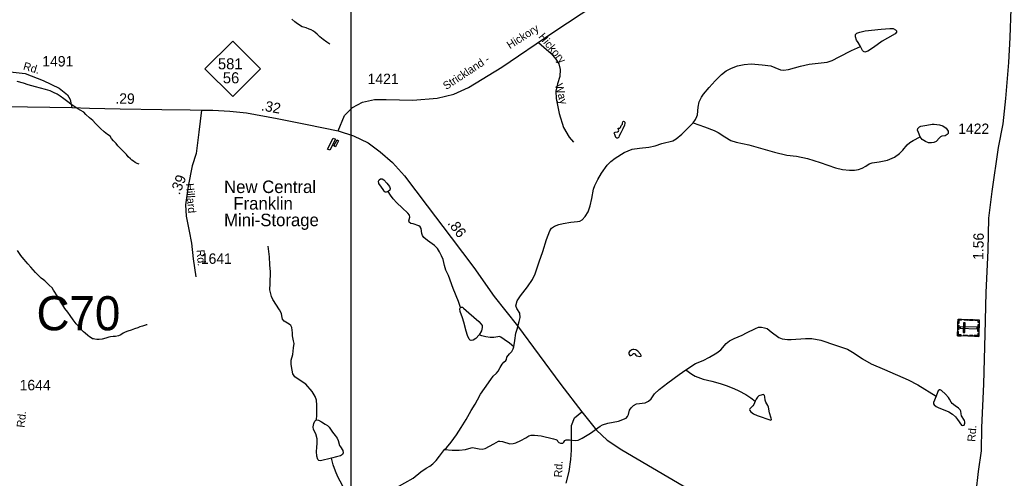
# Model space of a CAD drawing. Extents: x 2126262 to 2293712, y 749403 to 919119.
# Drawn here: x 2217420 to 2229320, y 849419 to 854921 of the extents above; entities that cross this region are included whole.
import ezdxf

# ---------------------------------------------------------------- set-up
doc = ezdxf.new("R2010")
doc.units = 0
for name, color, linetype in [('Exist Cultural Cemetery CELL', 7, 'Continuous'), ('Exist Cultural Warehouse Building Footprint', 7, 'Continuous'), ('Exist Cultural Warehouse Building Label', 7, 'Continuous'), ('Exist Hydrographic Creek Single Shore', 7, 'Continuous'), ('Exist Hydrographic Misc Water Feature', 7, 'Continuous'), ('Exist Hydrographic Pond Under 1500 Sq Ft', 7, 'Continuous'), ('Exist Road Non-System Type 51', 7, 'Continuous'), ('Exist Road Non-System Type 51 Label', 7, 'Continuous'), ('Exist Road Primary NC Attributed', 7, 'Continuous'), ('Exist Road Primary NC Service Mileage Hundredths English Label', 7, 'Continuous'), ('Exist Road Primary NC Shield CELL', 7, 'Continuous'), ('Exist Road Primary NC Shield Number Label', 7, 'Continuous'), ('Exist Road Secondary Mileage Hundredths English Label', 7, 'Continuous'), ('Exist Road Secondary Structure Culvert Number Label', 7, 'Continuous'), ('Exist Road Secondary Type 51 Attributed', 7, 'Continuous'), ('Exist Road Secondary Type 51 Label', 7, 'Continuous'), ('Exist Road Secondary Type 51 Number Label', 7, 'Continuous'), ('Map Preparation Inset Cut Line', 7, 'Continuous')]:
    doc.layers.add(name, color=color, linetype=linetype)

msp = doc.modelspace()

# ---------------------------------------------------------------- linework, layer by layer
at = {"layer": 'Exist Cultural Cemetery CELL'}
for points in [[(2228676, 851128), (2228682, 851327), (2228936, 851320), (2228931, 851121)], [(2228725, 851326), (2228725, 851315), (2228693, 851316), (2228691, 851275), (2228680, 851276), (2228682, 851327)], [(2228798, 851313), (2228754, 851314), (2228755, 851325), (2228798, 851324)], [(2228864, 851311), (2228820, 851312), (2228821, 851324), (2228864, 851322)], [(2228935, 851287), (2228924, 851287), (2228924, 851309), (2228884, 851311), (2228884, 851322), (2228936, 851320)], [(2228678, 851202), (2228680, 851254), (2228691, 851254), (2228690, 851202)], [(2228708, 851237), (2228708, 851218), (2228911, 851212), (2228911, 851231)], [(2228745, 851167), (2228764, 851167), (2228767, 851284), (2228749, 851285)], [(2228921, 851179), (2228923, 851264), (2228935, 851264), (2228932, 851179)], [(2228719, 851127), (2228720, 851139), (2228688, 851139), (2228689, 851180), (2228678, 851180), (2228676, 851128)], [(2228794, 851125), (2228750, 851126), (2228751, 851138), (2228794, 851136)], [(2228861, 851123), (2228817, 851124), (2228818, 851136), (2228861, 851135)], [(2228932, 851154), (2228920, 851155), (2228919, 851133), (2228879, 851134), (2228879, 851123), (2228931, 851121)]]:
    msp.add_lwpolyline(points, close=True, dxfattribs=at)
at = {"layer": 'Exist Cultural Warehouse Building Footprint'}
for points in [[(2221182, 853500), (2221210, 853487), (2221142, 853355), (2221113, 853369)], [(2221228, 853480), (2221246, 853470), (2221209, 853398), (2221191, 853407)]]:
    msp.add_lwpolyline(points, close=True, dxfattribs=at)
at = {"layer": 'Exist Hydrographic Creek Single Shore'}
for points in [[(2223350, 850997), (2223361, 851071), (2223375, 851158), (2223391, 851206), (2223415, 851301), (2223425, 851347), (2223420, 851398), (2223385, 851454), (2223375, 851489), (2223390, 851547), (2223428, 851608), (2223515, 851717), (2223572, 851806), (2223604, 851872), (2223654, 852018), (2223699, 852140), (2223743, 852285), (2223782, 852389), (2223803, 852419), (2223838, 852445), (2223892, 852464), (2223942, 852478), (2224033, 852491), (2224116, 852499), (2224144, 852506), (2224171, 852520), (2224208, 852561), (2224244, 852617), (2224268, 852688), (2224287, 852777), (2224307, 852888), (2224323, 852933), (2224360, 853003), (2224404, 853082), (2224470, 853177), (2224513, 853221), (2224567, 853259), (2224673, 853327), (2224772, 853367), (2224859, 853381), (2224972, 853394), (2225046, 853408), (2225128, 853435), (2225260, 853467), (2225298, 853491), (2225367, 853547), (2225418, 853599), (2225502, 853686)], [(2225416, 850720), (2225532, 850795), (2225621, 850831), (2225697, 850871), (2225787, 850925), (2225833, 850961), (2225900, 851036), (2225939, 851068), (2225995, 851097), (2226090, 851135), (2226142, 851163), (2226250, 851217), (2226286, 851230), (2226324, 851233), (2226359, 851225), (2226389, 851214), (2226440, 851177), (2226530, 851109), (2226572, 851092), (2226635, 851084), (2226678, 851085), (2226852, 851097), (2226928, 851097), (2227037, 851076), (2227213, 851014), (2227354, 850968), (2227434, 850921), (2227534, 850853), (2227640, 850791), (2227800, 850725), (2228085, 850598), (2228201, 850538), (2228418, 850402)], [(2222516, 849764), (2222543, 849785), (2222597, 849851), (2222662, 849940), (2222719, 850029), (2222777, 850124), (2222839, 850230), (2222887, 850308), (2222912, 850361), (2222950, 850429), (2222997, 850495), (2223073, 850602), (2223102, 850644), (2223141, 850678), (2223160, 850705), (2223184, 850747), (2223210, 850787), (2223230, 850813), (2223254, 850831), (2223260, 850845), (2223267, 850870), (2223297, 850910), (2223327, 850940), (2223341, 850970), (2223350, 850997)], [(2222516, 849764), (2222608, 849756), (2222693, 849756), (2222768, 849763), (2222838, 849785), (2222853, 849786), (2222934, 849771), (2222971, 849769), (2223007, 849777), (2223108, 849832), (2223164, 849862), (2223181, 849864), (2223213, 849858), (2223303, 849832), (2223341, 849834), (2223374, 849845), (2223435, 849870), (2223495, 849902), (2223528, 849926), (2223556, 849937), (2223598, 849937), (2223678, 849927), (2223828, 849891), (2223856, 849885), (2223872, 849877), (2223880, 849861), (2223891, 849847), (2223911, 849840), (2223938, 849839), (2223951, 849850), (2223962, 849870), (2223978, 849878), (2224019, 849878), (2224086, 849870), (2224124, 849875), (2224171, 849899), (2224230, 849937), (2224272, 849959), (2224387, 850045), (2224415, 850059), (2224478, 850078), (2224608, 850105), (2224699, 850141), (2224715, 850161), (2224726, 850185), (2224740, 850234), (2224758, 850264), (2224785, 850291), (2224824, 850310), (2224927, 850323), (2224965, 850342), (2224997, 850372), (2225038, 850432), (2225095, 850483), (2225198, 850565), (2225333, 850663), (2225416, 850720)], [(2221456, 849047), (2221459, 849076), (2221459, 849098), (2221467, 849111), (2221486, 849120), (2221583, 849139), (2221617, 849149), (2221644, 849164), (2221684, 849201), (2221739, 849229), (2221804, 849256), (2221977, 849328), (2222040, 849362), (2222140, 849420), (2222235, 849497), (2222298, 849539), (2222341, 849565), (2222378, 849592), (2222419, 849631), (2222459, 849682), (2222516, 849764)]]:
    msp.add_lwpolyline(points, dxfattribs=at)
at = {"layer": 'Exist Hydrographic Misc Water Feature'}
for points in [[(2221140, 854630), (2221130, 854636), (2221104, 854654), (2221060, 854685), (2221023, 854717), (2220989, 854749), (2220967, 854769), (2220947, 854785), (2220917, 854800), (2220895, 854810), (2220859, 854824), (2220811, 854838), (2220753, 854871), (2220722, 854897), (2220686, 854929)], [(2225502, 853686), (2225530, 853725), (2225547, 853760), (2225554, 853782), (2225563, 853872), (2225576, 853937), (2225601, 853994), (2225628, 854027), (2225694, 854107), (2225766, 854190), (2225842, 854264), (2225897, 854307), (2225964, 854340), (2226035, 854367), (2226116, 854386), (2226200, 854394), (2226331, 854381), (2226436, 854367), (2226482, 854350), (2226552, 854320), (2226588, 854316), (2226645, 854326), (2226791, 854364), (2226895, 854388), (2227041, 854404), (2227111, 854413), (2227171, 854432), (2227256, 854476), (2227403, 854551), (2227510, 854602)], [(2218853, 853187), (2218829, 853195), (2218821, 853199), (2218805, 853210), (2218785, 853226), (2218766, 853236), (2218750, 853252), (2218722, 853278), (2218700, 853304), (2218621, 853385), (2218597, 853407), (2218575, 853435), (2218545, 853469), (2218522, 853496), (2218503, 853524), (2218474, 853546), (2218434, 853576), (2218388, 853617), (2218362, 853645), (2218327, 853677), (2218297, 853711), (2218257, 853745), (2218213, 853786), (2218187, 853814), (2218179, 853818), (2218153, 853834), (2218116, 853852), (2218080, 853875), (2218034, 853907), (2217998, 853937), (2217947, 853974), (2217903, 854006), (2217867, 854028), (2217825, 854047), (2217785, 854067), (2217727, 854083), (2217669, 854102), (2217607, 854118), (2217519, 854141), (2217463, 854159), (2217388, 854180)], [(2225502, 853686), (2225638, 853637), (2225754, 853594), (2225803, 853569), (2225882, 853517), (2225953, 853472), (2226017, 853453), (2226170, 853421), (2226477, 853332), (2226625, 853297), (2226744, 853283), (2226874, 853256), (2227026, 853208), (2227210, 853143), (2227294, 853123), (2227380, 853115), (2227440, 853118), (2227489, 853123), (2227533, 853140), (2227575, 853165), (2227617, 853191), (2227652, 853203), (2227736, 853215), (2227834, 853237), (2227918, 853273), (2227980, 853318), (2228018, 853357), (2228071, 853420), (2228103, 853447), (2228142, 853473), (2228228, 853517)], [(2222709, 851467), (2222684, 851539), (2222622, 851698), (2222565, 851853), (2222533, 851916), (2222516, 851972), (2222501, 852045), (2222483, 852088), (2222458, 852136), (2222434, 852178), (2222398, 852212), (2222312, 852272), (2222271, 852307), (2222252, 852334), (2222244, 852356), (2222238, 852416), (2222224, 852435), (2222208, 852449), (2222140, 852473), (2222113, 852477), (2222095, 852491), (2222091, 852509), (2222103, 852553), (2222098, 852575), (2222079, 852602), (2222011, 852663), (2221946, 852724), (2221902, 852772), (2221869, 852815), (2221842, 852862)], [(2218948, 851260), (2218936, 851260), (2218928, 851256), (2218894, 851244), (2218862, 851236), (2218836, 851225), (2218798, 851213), (2218756, 851197), (2218716, 851185), (2218684, 851170), (2218660, 851158), (2218631, 851140), (2218605, 851126), (2218569, 851120), (2218539, 851119), (2218509, 851115), (2218487, 851111), (2218453, 851099), (2218407, 851088), (2218371, 851082), (2218343, 851082), (2218319, 851086), (2218305, 851090), (2218293, 851092), (2218275, 851102), (2218255, 851115), (2218235, 851133), (2218205, 851159), (2218185, 851177), (2218177, 851185), (2218140, 851223), (2218096, 851270), (2218060, 851318), (2218025, 851370), (2217995, 851410), (2217961, 851457), (2217935, 851495), (2217906, 851545), (2217880, 851591), (2217862, 851619), (2217841, 851654), (2217825, 851676), (2217807, 851704), (2217771, 851738), (2217745, 851764), (2217721, 851788), (2217705, 851799), (2217677, 851819), (2217644, 851851), (2217610, 851887), (2217580, 851919), (2217554, 851952), (2217517, 851992), (2217495, 852018), (2217469, 852048), (2217434, 852091), (2217392, 852153)], [(2220982, 850121), (2220986, 850174), (2220986, 850296), (2220980, 850355), (2220967, 850401), (2220931, 850461), (2220853, 850549), (2220760, 850608), (2220723, 850635), (2220699, 850670), (2220688, 850714), (2220676, 850782), (2220679, 850837), (2220699, 850904), (2220707, 850984), (2220712, 851035), (2220707, 851068), (2220695, 851129), (2220693, 851162), (2220685, 851226), (2220673, 851252), (2220652, 851269), (2220593, 851304), (2220573, 851329), (2220566, 851367), (2220562, 851396), (2220535, 851440), (2220457, 851565), (2220440, 851599), (2220422, 851681), (2220424, 851758), (2220427, 851895), (2220421, 851979), (2220416, 852078), (2220399, 852206)], [(2222934, 851139), (2222894, 851096), (2222863, 851076), (2222836, 851071), (2222826, 851074), (2222815, 851087), (2222792, 851131), (2222776, 851184), (2222750, 851291), (2222735, 851345), (2222704, 851418), (2222701, 851451), (2222709, 851467), (2222716, 851470)], [(2222716, 851470), (2222733, 851470), (2222746, 851459), (2222811, 851404), (2222868, 851350), (2222928, 851301), (2222958, 851269), (2222969, 851252), (2222969, 851226), (2222961, 851187), (2222934, 851139)], [(2223350, 850997), (2223298, 851041), (2223235, 851085), (2223192, 851112), (2223176, 851119), (2223157, 851117), (2223110, 851107), (2223067, 851109), (2223013, 851114), (2222967, 851128), (2222934, 851139)], [(2225416, 850720), (2225487, 850669), (2225527, 850645), (2225622, 850606), (2225726, 850584), (2225828, 850555), (2225897, 850533), (2225992, 850494), (2226052, 850467), (2226133, 850422), (2226193, 850384), (2226247, 850345)], [(2221383, 848912), (2221356, 848974), (2221345, 849005), (2221337, 849048), (2221332, 849135), (2221327, 849203), (2221318, 849254), (2221301, 849317), (2221264, 849384), (2221236, 849437), (2221209, 849504), (2221182, 849580), (2221163, 849660)]]:
    msp.add_lwpolyline(points, dxfattribs=at)
for points in [[(2224588, 853501), (2224575, 853509), (2224569, 853519), (2224567, 853533), (2224561, 853545), (2224555, 853560), (2224558, 853567), (2224566, 853572), (2224595, 853578), (2224607, 853585), (2224612, 853596), (2224601, 853613), (2224602, 853619), (2224609, 853622), (2224622, 853621), (2224629, 853630), (2224637, 853652), (2224654, 853669), (2224656, 853680), (2224659, 853696), (2224667, 853703), (2224676, 853700), (2224681, 853692), (2224681, 853681), (2224677, 853657), (2224658, 853613), (2224636, 853566), (2224616, 853528), (2224611, 853514), (2224603, 853504), (2224595, 853500)], [(2221842, 852862), (2221819, 852854), (2221804, 852853), (2221792, 852864), (2221781, 852886), (2221762, 852914), (2221730, 852956), (2221725, 852984), (2221735, 853002), (2221749, 853011), (2221771, 853011), (2221789, 853002), (2221827, 852962), (2221857, 852919), (2221865, 852895), (2221863, 852876)], [(2224767, 850959), (2224753, 850953), (2224740, 850940), (2224732, 850926), (2224730, 850910), (2224733, 850902), (2224743, 850893), (2224753, 850893), (2224765, 850897), (2224785, 850914), (2224794, 850916), (2224802, 850912), (2224816, 850894), (2224826, 850888), (2224864, 850881), (2224877, 850884), (2224880, 850893), (2224872, 850907), (2224838, 850945), (2224813, 850959), (2224789, 850963), (2224779, 850962)], [(2226247, 850345), (2226231, 850304), (2226220, 850289), (2226183, 850253), (2226178, 850242), (2226182, 850232), (2226194, 850216), (2226226, 850191), (2226270, 850170), (2226433, 850117), (2226440, 850118), (2226441, 850123), (2226437, 850139), (2226419, 850205), (2226407, 850273), (2226399, 850291), (2226375, 850332), (2226367, 850354), (2226364, 850397), (2226359, 850411), (2226345, 850422), (2226329, 850419), (2226289, 850407), (2226274, 850392), (2226259, 850367)]]:
    msp.add_lwpolyline(points, close=True, dxfattribs=at)
at = {"layer": 'Exist Hydrographic Pond Under 1500 Sq Ft'}
msp.add_line((2227510, 854602), (2227510, 854602), dxfattribs=at)
for points in [[(2227510, 854602), (2227482, 854647), (2227464, 854675), (2227450, 854717), (2227450, 854745), (2227468, 854759), (2227502, 854774), (2227569, 854790), (2227759, 854809), (2227863, 854818), (2227903, 854815), (2227933, 854802), (2227944, 854788), (2227944, 854771), (2227928, 854753), (2227837, 854701), (2227772, 854664), (2227667, 854590), (2227599, 854544), (2227564, 854534), (2227548, 854541), (2227534, 854553)], [(2228228, 853517), (2228206, 853568), (2228196, 853596), (2228201, 853617), (2228220, 853638), (2228236, 853645), (2228306, 853655), (2228370, 853668), (2228397, 853668), (2228458, 853661), (2228500, 853649), (2228540, 853619), (2228562, 853584), (2228565, 853558), (2228553, 853544), (2228527, 853530), (2228488, 853523), (2228472, 853517), (2228461, 853503), (2228420, 853462), (2228393, 853447), (2228363, 853443), (2228326, 853446), (2228290, 853459), (2228252, 853484)], [(2228418, 850402), (2228386, 850326), (2228386, 850312), (2228396, 850298), (2228418, 850280), (2228445, 850269), (2228573, 850217), (2228616, 850188), (2228652, 850157), (2228676, 850122), (2228724, 850054), (2228738, 850050), (2228754, 850055), (2228765, 850079), (2228765, 850095), (2228759, 850112), (2228725, 850166), (2228721, 850191), (2228717, 850222), (2228709, 850241), (2228689, 850261), (2228646, 850288), (2228613, 850315), (2228599, 850332), (2228580, 850369), (2228569, 850388), (2228531, 850426), (2228483, 850472), (2228467, 850481), (2228458, 850478), (2228445, 850467), (2228436, 850446)]]:
    msp.add_lwpolyline(points, close=True, dxfattribs=at)
for points in [[(2221163, 849660), (2221028, 849627), (2221011, 849632), (2220998, 849644), (2220987, 849682), (2220981, 849739), (2220984, 849788), (2220989, 849841), (2220989, 849893), (2220974, 849953), (2220946, 850004), (2220941, 850036), (2220949, 850077), (2220963, 850103), (2220973, 850114), (2220982, 850121)], [(2220982, 850121), (2221004, 850116), (2221042, 850094), (2221087, 850068), (2221112, 850053), (2221133, 850032), (2221174, 849970), (2221204, 849932), (2221231, 849899), (2221240, 849872), (2221259, 849812), (2221269, 849794), (2221296, 849753), (2221302, 849724), (2221294, 849705), (2221269, 849687), (2221221, 849674), (2221163, 849660)]]:
    msp.add_lwpolyline(points, dxfattribs=at)
at = {"layer": 'Exist Road Non-System Type 51'}
msp.add_lwpolyline([(2223644, 854649), (2223709, 854592), (2223798, 854518), (2223854, 854450), (2223889, 854393), (2223907, 854324), (2223904, 854240), (2223875, 854154), (2223855, 854064), (2223857, 853976), (2223896, 853798), (2223947, 853628), (2224014, 853513), (2224068, 853452)], dxfattribs=at)
at = {"layer": 'Exist Road Primary NC Attributed'}
for points in [[(2215823, 854014), (2216055, 853978), (2216637, 853919), (2216872, 853906), (2217248, 853881), (2218045, 853868)], [(2218045, 853868), (2218257, 853860), (2218626, 853852), (2219126, 853844), (2219464, 853840), (2219599, 853836)], [(2219599, 853836), (2219738, 853835), (2219939, 853825), (2220139, 853803), (2220510, 853735), (2220869, 853663), (2221241, 853589)], [(2221241, 853589), (2221426, 853529), (2221602, 853443), (2221744, 853337), (2221895, 853208), (2222036, 853048), (2222310, 852690), (2222597, 852310), (2222869, 851949), (2223113, 851601), (2223392, 851249), (2223915, 850544), (2224167, 850215)], [(2224167, 850215), (2224342, 849997), (2224471, 849877), (2224646, 849760), (2225382, 849328), (2226007, 848957), (2227241, 848227), (2227964, 847805), (2228089, 847738)]]:
    msp.add_lwpolyline(points, dxfattribs=at)
at = {"layer": 'Exist Road Primary NC Shield CELL'}
msp.add_lwpolyline([(2219642, 854332), (2219975, 854665), (2220308, 854332), (2219975, 853999)], close=True, dxfattribs=at)
at = {"layer": 'Exist Road Secondary Type 51 Attributed'}
for points in [[(2221241, 853589), (2221316, 853773), (2221414, 853868), (2221534, 853932), (2221676, 853963), (2221819, 853966), (2222136, 853957), (2222431, 853982), (2222629, 854030), (2222807, 854110), (2223206, 854353), (2223817, 854769), (2224335, 855107)], [(2228899, 849252), (2228927, 849498), (2228963, 849747), (2228969, 850029), (2228992, 850549), (2229006, 851149), (2229020, 851649), (2229042, 852153), (2229053, 852539), (2229092, 852861), (2229168, 853387), (2229222, 853673), (2229256, 853977), (2229292, 854407), (2229309, 854707), (2229320, 855052)], [(2217088, 854319), (2217303, 854298), (2217485, 854278), (2217702, 854192), (2217892, 854100), (2217992, 854021), (2218026, 853966), (2218045, 853868)], [(2219599, 853836), (2219569, 853574), (2219535, 853318), (2219490, 853167), (2219440, 852923), (2219409, 852701), (2219416, 852566), (2219452, 852383), (2219482, 852242), (2219500, 852051), (2219533, 851838)], [(2223980, 849359), (2224013, 849498), (2224033, 849642), (2224041, 849757), (2224041, 849916), (2224041, 850053), (2224077, 850142), (2224167, 850215)]]:
    msp.add_lwpolyline(points, dxfattribs=at)
at = {"layer": 'Map Preparation Inset Cut Line'}
msp.add_lwpolyline([(2221398, 867008), (2199861, 867008), (2199861, 844872), (2221398, 844872)], close=True, dxfattribs=at)

# ---------------------------------------------------------------- texts
at = {"layer": 'Exist Cultural Warehouse Building Label'}
for s, p in [('New Central', (2219872, 852842)), ('  Franklin', (2219872, 852643)), ('Mini-Storage', (2219872, 852444))]:
    msp.add_text(s, height=150, dxfattribs=at).set_placement(p)
at = {"layer": 'Exist Road Non-System Type 51 Label'}
for s, rotation, p in [('Hickory', 309.489, (2223641, 854715)), ('Way', 285.1727, (2223842, 854142))]:
    msp.add_text(s, height=95, rotation=rotation, dxfattribs=at).set_placement(p)
at = {"layer": 'Exist Road Primary NC Service Mileage Hundredths English Label'}
for s, rotation, p in [('.29', 359.1203, (2218566, 853915)), ('.32', 349.677, (2220311, 853835)), ('.86', 307.115, (2222549, 852478))]:
    msp.add_text(s, height=125, rotation=rotation, dxfattribs=at).set_placement(p)
at = {"layer": 'Exist Road Primary NC Shield Number Label'}
for s, p in [('581', (2219798, 854327)), ('56', (2219857, 854159))]:
    msp.add_text(s, height=132.5, dxfattribs=at).set_placement(p)
at = {"layer": 'Exist Road Secondary Mileage Hundredths English Label'}
for s, rotation, p in [('.39', 68.5404, (2219337, 852813)), ('1.56', 88.7391, (2228985, 852038))]:
    msp.add_text(s, height=125, rotation=rotation, dxfattribs=at).set_placement(p)
at = {"layer": 'Exist Road Secondary Structure Culvert Number Label'}
msp.add_text('C70', height=410.1, dxfattribs=at).set_placement((2217620, 851194))
at = {"layer": 'Exist Road Secondary Type 51 Label'}
for s, rotation, p in [('Hickory', 32.5602, (2223303, 854567)), ('Rd.', 343.6219, (2217453, 854326)), ('Strickland -', 33.2677, (2222538, 854077)), ('Hillard', 274.5395, (2219413, 852956)), ('Rd.', 275.0118, (2219541, 852158)), ('Rd.', 83.775, (2217475, 850023)), ('Rd.', 85.4918, (2228888, 849854)), ('Rd.', 87.2968, (2223927, 849427))]:
    msp.add_text(s, height=95, rotation=rotation, dxfattribs=at).set_placement(p)
at = {"layer": 'Exist Road Secondary Type 51 Number Label'}
for s, p in [('1491', (2217690, 854361)), ('1421', (2221595, 854150)), ('1422', (2228684, 853551)), ('1641', (2219593, 851992)), ('1644', (2217418, 850474))]:
    msp.add_text(s, height=125, dxfattribs=at).set_placement(p)

doc.saveas('drawing.dxf')
